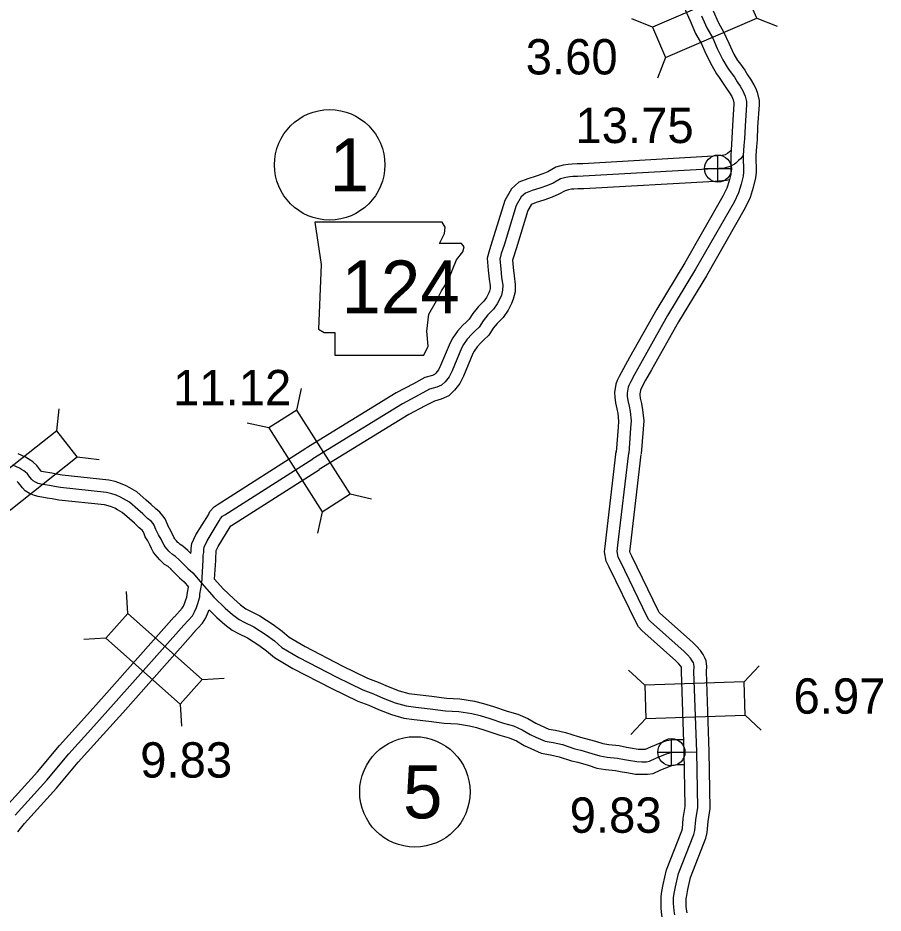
# Model space of a CAD drawing. Extents: x 31699 to 244310, y -8841 to 11474.
# Drawn here: x 97777 to 98466, y 4936 to 5649 of the extents above; entities that cross this region are included whole.
import ezdxf

# ---------------------------------------------------------------- set-up
doc = ezdxf.new("R2010")
doc.units = 0
for name, color, linetype in [('B_Logo', 7, 'Continuous'), ('G-ANNO-TEXT', 7, 'Continuous'), ('Level 21', 7, 'Continuous'), ('Level 55', 7, 'Continuous'), ('R_Border Notes', 7, 'Continuous'), ('R_XS_EARTHWORK_STAGE1', 7, 'Continuous'), ('R_XS_EARTHWORK_STAGE2', 7, 'Continuous'), ('S_WALL', 7, 'Continuous'), ('S_WALL_ANNOT', 7, 'Continuous')]:
    doc.layers.add(name, color=color, linetype=linetype)

msp = doc.modelspace()

# ---------------------------------------------------------------- linework, layer by layer
at = {"layer": 'B_Logo'}
for points in [[(98321.66, 5651.07), (98325.8, 5641.49), (98330.52, 5633.25), (98334.16, 5625.12), (98338.56, 5616.01), (98341.89, 5610.14), (98343.67, 5607.65), (98347.73, 5602.06), (98349.94, 5598.58), (98352.28, 5595.09), (98354.49, 5591.4), (98355.4, 5589.49), (98356.45, 5587.11), (98357.42, 5582.66), (98357.4, 5580.52), (98356.32, 5563.08), (98355.82, 5552.98), (98355.34, 5547.7), (98354.84, 5539.88), (98355, 5526.8), (98354.75, 5523.39), (98353.16, 5516.88), (98350.99, 5510.02), (98347.49, 5502.6), (98316.79, 5449.04), (98294.51, 5412.28), (98272.87, 5373.81), (98268.13, 5365.29), (98264.94, 5359.15), (98263.6, 5356.51), (98263.1, 5355.03), (98262.27, 5350.34), (98262.39, 5348.01), (98262.87, 5344.41), (98263.97, 5340.03), (98264.73, 5335.64), (98265.57, 5328.19), (98265.09, 5322.44), (98263.57, 5302.62)], [(98354.84, 5539.88), (98352.51, 5537.02), (98350.94, 5535.65), (98348.92, 5533.74), (98347.88, 5532.91), (98344.26, 5530.96), (98339.76, 5529.73), (98331.51, 5529.14), (98227.31, 5523.24), (98222.78, 5523.14), (98219.12, 5522.99), (98216.6, 5522.73), (98213.48, 5522.19), (98209.18, 5521.03), (98203.46, 5517.83), (98198.84, 5515.85), (98192.83, 5513.65), (98186.48, 5511.77), (98181.27, 5509.71), (98177.94, 5506.84), (98173.96, 5499.94), (98164.35, 5468.41), (98162.03, 5461.68), (98160.8, 5457.12), (98161.51, 5449.46), (98162.26, 5442.46), (98163.13, 5436.48), (98163.02, 5432.4), (98162.05, 5428.37), (98161.03, 5426.02), (98158.8, 5421.49), (98155.84, 5417.15), (98151.21, 5412.71), (98147.52, 5408.09), (98144.24, 5403.01), (98141.17, 5400.07), (98138.44, 5397.4), (98134.93, 5393.45), (98131.83, 5389.17), (98130.23, 5386.13), (98122.78, 5368.14), (98120.42, 5363.42), (98117.25, 5359.41), (98114.44, 5356.74), (98110.62, 5355.05), (98104.86, 5353.38), (98096.64, 5348.99), (98083.28, 5341.88), (98011.69, 5297.98)], [(98300.18, 4934.56), (98299.66, 4937.75), (98299.41, 4940.82), (98299.29, 4943.62), (98299.28, 4948.15), (98299.89, 4951.5), (98300.73, 4956.79), (98303.35, 4967.44), (98315.52, 4998.54), (98316.27, 5001.82), (98316.99, 5010.17), (98318.55, 5020.07), (98317.73, 5064.43), (98315.57, 5128.51), (98315.71, 5132.11), (98315.47, 5134.38), (98315.06, 5135.37), (98314.23, 5137.09), (98312.86, 5139.07), (98310.42, 5141.76), (98307.85, 5144.32), (98280.96, 5168.21), (98279.54, 5169.79), (98278.3, 5172.1), (98257, 5216.04), (98255.07, 5219.74), (98254.33, 5224), (98254.98, 5229.22), (98263.57, 5302.62)], [(97908.88, 5165.38), (97915.82, 5172.98), (97917.57, 5175.95), (97919.17, 5179.38), (97920.25, 5182.6), (97921.06, 5185.35), (97921.62, 5188.1), (97921.85, 5190.17), (97923.23, 5198.66), (97924.52, 5217.1), (97924.45, 5221.17), (97924.81, 5223.44), (97924.9, 5225.78), (97925.13, 5227.65), (97927.51, 5232.76), (97937.29, 5248.54), (97938.19, 5250.36), (97939.75, 5252.19), (97941.73, 5253.42), (98011.69, 5297.98)], [(97905.35, 5217.55), (97902.32, 5220.18), (97899.84, 5221.68), (97897.68, 5223.79), (97897.01, 5224.45), (97895.59, 5226.03), (97894.17, 5227.75), (97893.29, 5229.07), (97892.19, 5231.13), (97890.83, 5233.91), (97888.92, 5237.5), (97887.35, 5240.08), (97886.8, 5241.67), (97885.43, 5245.06), (97884.48, 5246.32), (97882.85, 5248.37), (97880.1, 5250.53), (97876.32, 5254.15), (97872.35, 5257.64), (97865.69, 5263.43), (97860.99, 5266.1), (97858.45, 5267.54), (97854.97, 5269.1), (97851.56, 5270.19), (97847.48, 5271.2), (97810.76, 5275.06), (97805.89, 5275.93), (97801.96, 5276.61), (97795.08, 5277.86), (97792.95, 5278.36), (97790.67, 5279.27), (97788.86, 5280.44), (97787.85, 5281.43), (97786.36, 5283.35), (97784.33, 5285.93), (97782.45, 5287.7), (97781.37, 5288.42), (97779.63, 5289.6), (97778.15, 5290.45), (97772.73, 5292.92)], [(97905.35, 5217.55), (97912.25, 5210.55), (97916.3, 5207.09), (97923.23, 5198.66), (97933.2, 5187.43), (97942, 5178.97), (97947.87, 5173.8), (97953, 5169.95), (97957.09, 5167.82), (97964.74, 5164.08), (97974.56, 5157.78), (97981.16, 5152.88), (97987.17, 5147.72), (98000.75, 5139.67), (98030.82, 5124.04), (98051.55, 5113.99), (98060.19, 5110.8), (98067.9, 5107.33), (98077.54, 5103.62), (98086.23, 5101.17), (98093.77, 5100.16), (98105.37, 5098.83), (98117.44, 5097.17), (98128.09, 5096.68), (98138.63, 5095.06), (98145.05, 5093.37), (98152.74, 5090.96), (98163.72, 5087.28), (98171.74, 5085.08), (98178.64, 5082.07), (98184.96, 5078.3), (98189.59, 5076.25), (98196.89, 5073.04), (98203.23, 5071.81), (98210.65, 5070.2), (98220.61, 5066.97), (98225.49, 5065.79), (98234.12, 5063.26), (98240.54, 5061.24), (98246.41, 5060.27), (98254.54, 5059.48), (98260.15, 5058.31), (98263.48, 5057.83), (98270.02, 5056.74), (98273.95, 5056.54), (98277.74, 5056.54), (98280.07, 5056.91), (98285.15, 5059.4), (98292.95, 5062.47), (98296.38, 5063.73), (98299.77, 5064.19), (98302.36, 5064.3), (98317.73, 5064.43)], [(97774.45, 5013.85), (97799.91, 5041.96), (97817.35, 5062.89), (97837.23, 5084.98), (97852.98, 5102.35), (97908.88, 5165.38)]]:
    msp.add_lwpolyline(points, dxfattribs=at)
at = {"layer": 'G-ANNO-TEXT'}
msp.add_lwpolyline([(98013.47, 5486.59), (98018.54, 5452.76), (98016.29, 5401.44), (98020.8, 5398.62), (98029.26, 5398.62), (98029.26, 5380.58), (98100.31, 5380.58), (98103.7, 5387.91), (98102.57, 5399.75), (98104.26, 5413.28), (98110.47, 5424), (98114.41, 5431.89), (98120.05, 5440.35), (98123.44, 5449.37), (98126.26, 5456.71), (98131.33, 5462.91), (98132.46, 5466.86), (98130.2, 5469.68), (98112.72, 5469.68), (98116.67, 5477.57), (98117.23, 5482.65), (98114.89, 5486.54)], close=True, dxfattribs=at)
at = {"layer": 'Level 21'}
for p, q in [((98334.7, 5518.46), (98334.7, 5540.12)), ((98323.86, 5529.29), (98345.53, 5529.29)), ((98297.56, 5053.33), (98297.56, 5075)), ((98286.72, 5064.17), (98308.39, 5064.17))]:
    msp.add_line(p, q, dxfattribs=at)
for centre in [(98334.7, 5529.29), (98297.56, 5064.17)]:
    msp.add_circle(centre, 10.83, dxfattribs=at)
at = {"layer": 'Level 55'}
for points in [[(97912.19, 5224.85), (97908.23, 5228.29), (97906, 5229.64), (97904.67, 5230.94), (97904.23, 5231.37), (97903.17, 5232.56), (97902.2, 5233.72), (97901.88, 5234.2), (97901.1, 5235.68), (97899.73, 5238.47), (97897.61, 5242.44), (97896.46, 5244.35), (97896.16, 5245.19), (97894.2, 5250.04), (97892.39, 5252.44), (97889.96, 5255.5), (97886.67, 5258.09), (97883.09, 5261.52), (97878.93, 5265.17), (97871.5, 5271.63), (97865.93, 5274.8), (97862.95, 5276.48), (97858.54, 5278.45), (97854.29, 5279.81), (97849.22, 5281.07), (97812.17, 5284.96), (97807.63, 5285.78), (97803.7, 5286.46), (97797.13, 5287.65), (97795.96, 5287.92), (97795.29, 5288.19), (97795.23, 5288.23), (97794.24, 5289.51), (97791.73, 5292.7), (97788.7, 5295.55), (97786.95, 5296.72), (97784.92, 5298.09), (97782.72, 5299.36), (97776.87, 5302.02)], [(97898.79, 5210), (97896.41, 5212.07), (97893.67, 5213.72), (97890.69, 5216.64), (97889.78, 5217.53), (97888.01, 5219.51), (97886.13, 5221.77), (97884.69, 5223.94), (97883.29, 5226.58), (97881.92, 5229.36), (97880.22, 5232.55), (97878.25, 5235.8), (97877.44, 5238.15), (97876.65, 5240.08), (97876.57, 5240.2), (97875.75, 5241.23), (97873.53, 5242.98), (97869.56, 5246.79), (97865.77, 5250.11), (97859.88, 5255.23), (97856.06, 5257.4), (97853.94, 5258.6), (97851.39, 5259.74), (97848.82, 5260.56), (97845.75, 5261.33), (97809.36, 5265.15), (97804.16, 5266.08), (97800.21, 5266.76), (97793.04, 5268.06), (97789.93, 5268.8), (97786.06, 5270.34), (97782.58, 5272.6), (97780.37, 5274.76), (97778.49, 5277.19), (97776.93, 5279.16), (97776.19, 5279.86)], [(97912.19, 5224.85), (97914.53, 5222.48)], [(97898.23, 5210.52), (97905.43, 5203.23), (97909.14, 5200.06), (97912.63, 5195.81)]]:
    msp.add_lwpolyline(points, dxfattribs=at)
at = {"layer": 'R_Border Notes'}
for centre in [(98025.19, 5532.33), (98093.14, 5032.52)]:
    msp.add_circle(centre, 44, dxfattribs=at)
at = {"layer": 'R_XS_EARTHWORK_STAGE1'}
for p, q in [((98282.4, 5642.1), (98266.04, 5648.58)), ((98365.57, 5649.29), (98381.93, 5642.8)), ((98292.87, 5617.86), (98286.39, 5601.5)), ((97998.93, 5336.81), (98002.74, 5353.99)), ((97807.69, 5320.26), (97809.77, 5337.74)), ((97976.66, 5322.62), (97959.48, 5326.43)), ((97824.03, 5299.52), (97841.51, 5297.45)), ((98041.48, 5270), (98058.66, 5266.19)), ((98019.21, 5255.82), (98015.4, 5238.64)), ((97864.26, 5174.75), (97863.21, 5192.32)), ((97846.75, 5155), (97829.18, 5153.95)), ((98355.48, 5120.16), (98367.5, 5133.01)), ((97923.52, 5122.21), (97941.09, 5123.26)), ((98276.32, 5117.49), (98263.46, 5129.51)), ((97906, 5102.45), (97907.06, 5084.89)), ((98277.21, 5091.11), (98265.19, 5078.25)), ((98356.36, 5093.77), (98369.22, 5081.75))]:
    msp.add_line(p, q, dxfattribs=at)
for points in [[(98355.1, 5673.52), (98282.4, 5642.1), (98292.87, 5617.86), (98365.57, 5649.29)], [(97976.66, 5322.62), (98019.21, 5255.82), (98041.48, 5270), (97998.93, 5336.81)], [(97761.81, 5250.52), (97824.03, 5299.52), (97807.69, 5320.26), (97745.48, 5271.26)], [(97846.75, 5155), (97906, 5102.45), (97923.52, 5122.21), (97864.26, 5174.75)], [(98277.21, 5091.11), (98356.36, 5093.77), (98355.48, 5120.16), (98276.32, 5117.49)]]:
    msp.add_lwpolyline(points, close=True, dxfattribs=at)
at = {"layer": 'R_XS_EARTHWORK_STAGE2'}
for points in [[(98307.37, 5658.37), (98312.52, 5647.02), (98316.85, 5637.01), (98321.59, 5628.71), (98325.09, 5620.9), (98329.7, 5611.36), (98333.45, 5604.75), (98335.56, 5601.8), (98339.45, 5596.45), (98341.56, 5593.11), (98343.83, 5589.73), (98345.66, 5586.68), (98346.31, 5585.32), (98346.89, 5584), (98347.41, 5581.63), (98347.4, 5580.87), (98346.34, 5563.63), (98345.84, 5553.69), (98345.36, 5548.47), (98344.84, 5540.13), (98345, 5527.11), (98344.84, 5524.96), (98343.53, 5519.58), (98341.66, 5513.68), (98338.61, 5507.22), (98308.18, 5454.11), (98285.88, 5417.33), (98264.14, 5378.69), (98259.32, 5370.03), (98256.04, 5363.72), (98254.36, 5360.4), (98253.38, 5357.51), (98252.23, 5350.96), (98252.43, 5347.09), (98253.03, 5342.53), (98254.18, 5337.96), (98254.83, 5334.23), (98255.52, 5328.04), (98255.13, 5323.23), (98253.6, 5303.39)], [(98330.8, 5655.12), (98334.76, 5645.97), (98339.44, 5637.79), (98343.23, 5629.34), (98347.42, 5620.65), (98350.32, 5615.54), (98351.78, 5613.5), (98356, 5607.68), (98358.31, 5604.04), (98360.72, 5600.46), (98363.32, 5596.13), (98364.49, 5593.65), (98366.01, 5590.22), (98367.43, 5583.69), (98367.39, 5580.17), (98366.31, 5562.52), (98365.79, 5552.28), (98365.31, 5546.93), (98364.85, 5539.63), (98365.01, 5526.48), (98364.66, 5521.82), (98362.8, 5514.18), (98360.32, 5506.36), (98356.37, 5497.97), (98325.41, 5443.96), (98303.15, 5407.24), (98281.59, 5368.93), (98276.94, 5360.56), (98273.83, 5354.58), (98272.84, 5352.63), (98272.82, 5352.55), (98272.32, 5349.72), (98272.36, 5348.93), (98272.71, 5346.3), (98273.76, 5342.11), (98274.64, 5337.06), (98275.61, 5328.34), (98275.06, 5321.65), (98273.54, 5301.85)], [(98345.25, 5543.95), (98344.21, 5543.05), (98342.38, 5541.31), (98342.37, 5541.3), (98340.51, 5540.3), (98338.06, 5539.63), (98330.88, 5539.12), (98226.91, 5533.23), (98222.46, 5533.13), (98218.41, 5532.97), (98215.24, 5532.64), (98211.32, 5531.97), (98205.37, 5530.36), (98199.04, 5526.81), (98195.15, 5525.15), (98189.69, 5523.15), (98183.22, 5521.23), (98176.02, 5518.39), (98170.12, 5513.29), (98164.73, 5503.94), (98154.83, 5471.5), (98152.47, 5464.61), (98150.68, 5457.99), (98151.56, 5448.46), (98152.34, 5441.21), (98153.11, 5435.89), (98153.05, 5433.73), (98152.53, 5431.55), (98151.95, 5430.2), (98150.15, 5426.55), (98148.17, 5423.65), (98143.81, 5419.47), (98139.39, 5413.93), (98136.47, 5409.41), (98134.22, 5407.26), (98131.2, 5404.31), (98127.12, 5399.72), (98123.31, 5394.46), (98121.17, 5390.38), (98113.67, 5372.29), (98111.93, 5368.81), (98109.84, 5366.16), (98108.81, 5365.18), (98107.19, 5364.47), (98101.08, 5362.7), (98091.93, 5357.82), (98078.31, 5350.57), (98006.46, 5306.51)], [(98343.47, 5520.37), (98341.45, 5519.82), (98332.15, 5519.16), (98227.7, 5513.25), (98223.1, 5513.14), (98219.83, 5513.01), (98217.96, 5512.82), (98215.64, 5512.42), (98212.98, 5511.7), (98207.88, 5508.84), (98202.53, 5506.56), (98195.98, 5504.15), (98189.74, 5502.3), (98186.52, 5501.03), (98185.76, 5500.38), (98183.19, 5495.93), (98173.86, 5465.33), (98171.6, 5458.76), (98170.93, 5456.25), (98171.46, 5450.45), (98172.19, 5443.72), (98173.15, 5437.06), (98172.99, 5431.08), (98171.57, 5425.2), (98170.12, 5421.83), (98167.46, 5416.44), (98163.51, 5410.66), (98158.61, 5405.95), (98155.65, 5402.24), (98152, 5396.6), (98148.12, 5392.88), (98145.67, 5390.49), (98142.74, 5387.18), (98140.35, 5383.89), (98139.3, 5381.89), (98131.88, 5363.99), (98128.91, 5358.02), (98124.65, 5352.65), (98120.08, 5348.29), (98114.04, 5345.63), (98108.65, 5344.07), (98101.34, 5340.17), (98088.25, 5333.2), (98016.92, 5289.46)], [(97914.53, 5222.48), (97914.84, 5224.43), (97914.92, 5226.6), (97915.41, 5230.45), (97918.69, 5237.52), (97928.54, 5253.41), (97929.78, 5255.92), (97933.15, 5259.86), (97936.39, 5261.88), (98006.32, 5306.42)], [(98290.31, 4932.95), (98289.73, 4936.54), (98289.43, 4940.2), (98289.3, 4943.4), (98289.28, 4949.04), (98290.03, 4953.18), (98290.92, 4958.77), (98293.79, 4970.47), (98305.94, 5001.48), (98306.36, 5003.36), (98307.06, 5011.38), (98308.54, 5020.76), (98307.73, 5064.17), (98305.57, 5128.53), (98305.69, 5131.77), (98305.55, 5132.05), (98305.01, 5132.84), (98303.19, 5134.85), (98301, 5137.03), (98273.91, 5161.1), (98271.3, 5164), (98269.39, 5167.56), (98248.06, 5211.55), (98245.48, 5216.51), (98244.23, 5223.75), (98245.05, 5230.41), (98253.64, 5303.78)], [(98310.05, 4936.17), (98309.59, 4938.97), (98309.39, 4941.43), (98309.29, 4943.83), (98309.29, 4947.26), (98309.75, 4949.82), (98310.54, 4954.81), (98312.9, 4964.41), (98325.11, 4995.59), (98326.17, 5000.28), (98326.92, 5008.96), (98328.57, 5019.38), (98327.73, 5064.69), (98325.58, 5128.48), (98325.73, 5132.44), (98325.26, 5136.88), (98324.18, 5139.47), (98322.9, 5142.13), (98320.72, 5145.29), (98317.66, 5148.67), (98314.7, 5151.61), (98288.02, 5175.32), (98287.78, 5175.58), (98287.22, 5176.64), (98265.93, 5220.53), (98264.66, 5222.98), (98264.44, 5224.25), (98264.9, 5228.02), (98273.5, 5301.46)], [(97933.5, 5202.16), (97934.52, 5216.84), (97934.46, 5220.47), (97934.78, 5222.46), (97934.87, 5224.88), (97936.32, 5228.01), (97946.04, 5243.68), (97946.5, 5244.61), (97947.06, 5244.97), (98017.06, 5289.55)], [(97933.5, 5202.16), (97940.42, 5194.36), (97948.77, 5186.33), (97954.19, 5181.56), (97958.34, 5178.44), (97961.6, 5176.75), (97969.65, 5172.81), (97980.24, 5166.01), (97987.41, 5160.7), (97993.03, 5155.87), (98005.61, 5148.42), (98035.31, 5132.98), (98055.48, 5123.2), (98063.98, 5120.06), (98071.75, 5116.56), (98080.7, 5113.12), (98088.26, 5110.99), (98095, 5110.09), (98106.62, 5108.75), (98118.35, 5107.14), (98129.08, 5106.65), (98140.67, 5104.86), (98147.82, 5102.98), (98155.82, 5100.48), (98166.63, 5096.85), (98175.08, 5094.54), (98183.22, 5090.98), (98189.56, 5087.2), (98193.63, 5085.39), (98199.89, 5082.64), (98205.24, 5081.61), (98213.25, 5079.87), (98223.34, 5076.6), (98228.08, 5075.45), (98237.02, 5072.83), (98242.87, 5070.99), (98247.71, 5070.19), (98256.05, 5069.38), (98261.88, 5068.16), (98265.01, 5067.71), (98271.1, 5066.7), (98274.21, 5066.54), (98276.95, 5066.54), (98277.01, 5066.55), (98281.11, 5068.56), (98289.39, 5071.82), (98293.96, 5073.49), (98298.88, 5074.16), (98302.11, 5074.3), (98307.55, 5074.34)], [(97901.49, 5172.12), (97907.73, 5178.96), (97908.71, 5180.62), (97909.87, 5183.1), (97910.71, 5185.61), (97911.35, 5187.77), (97911.73, 5189.64), (97911.94, 5191.53), (97912.63, 5195.81)], [(97916.27, 5158.64), (97923.91, 5167.01), (97926.42, 5171.28), (97928.47, 5175.66), (97929.09, 5177.51)], [(97929.09, 5177.51), (97935.23, 5171.61), (97941.56, 5166.04), (97947.65, 5161.46), (97952.59, 5158.89), (97959.83, 5155.35), (97968.88, 5149.54), (97974.92, 5145.06), (97981.32, 5139.56), (97995.89, 5130.93), (98026.33, 5115.11), (98047.63, 5104.78), (98056.4, 5101.54), (98064.05, 5098.09), (98074.39, 5094.12), (98084.2, 5091.35), (98092.54, 5090.24), (98104.12, 5088.91), (98116.53, 5087.2), (98127.1, 5086.72), (98136.59, 5085.26), (98142.28, 5083.76), (98149.66, 5081.45), (98160.8, 5077.71), (98168.4, 5075.63), (98174.06, 5073.15), (98180.35, 5069.41), (98185.54, 5067.1), (98193.89, 5063.43), (98201.22, 5062.01), (98208.04, 5060.54), (98217.89, 5057.34), (98222.91, 5056.12), (98231.21, 5053.7), (98238.21, 5051.49), (98245.11, 5050.35), (98253.03, 5049.58), (98258.42, 5048.45), (98261.95, 5047.95), (98268.94, 5046.78), (98273.69, 5046.54), (98278.54, 5046.54), (98283.13, 5047.27), (98289.18, 5050.24), (98296.5, 5053.12), (98298.8, 5053.96), (98300.66, 5054.21), (98302.62, 5054.3), (98307.28, 5054.34)], [(97766.82, 5020.32), (97792.36, 5048.52), (97809.79, 5069.43), (97829.81, 5091.68), (97845.54, 5109.02), (97901.4, 5172.02)], [(97776.71, 5000.61), (97782.08, 5007.37), (97807.47, 5035.4), (97824.91, 5056.34), (97844.65, 5078.28), (97860.43, 5095.67), (97916.36, 5158.75)]]:
    msp.add_lwpolyline(points, dxfattribs=at)

# ---------------------------------------------------------------- texts
at = {"layer": 'G-ANNO-TEXT'}
msp.add_text('124', height=42.24, dxfattribs=at).set_placement((98034.6, 5413.85))
at = {"layer": 'R_Border Notes'}
for s, p in [('1', (98025.19, 5511.21)), ('5', (98083.69, 5011.4))]:
    msp.add_text(s, height=42.24, dxfattribs=at).set_placement(p)
at = {"layer": 'S_WALL'}
for s, p in [('3.60', (98181.45, 5604.37)), ('11.12', (97900.35, 5340.67)), ('6.97', (98394.88, 5094.87)), ('9.83', (97874.2, 5043.92))]:
    msp.add_text(s, height=28.16, dxfattribs=at).set_placement(p)
at = {"layer": 'S_WALL_ANNOT'}
for s, p in [('13.75', (98221.09, 5549.67)), ('9.83', (98216.48, 4999.94))]:
    msp.add_text(s, height=28.16, dxfattribs=at).set_placement(p)

doc.saveas('drawing.dxf')
